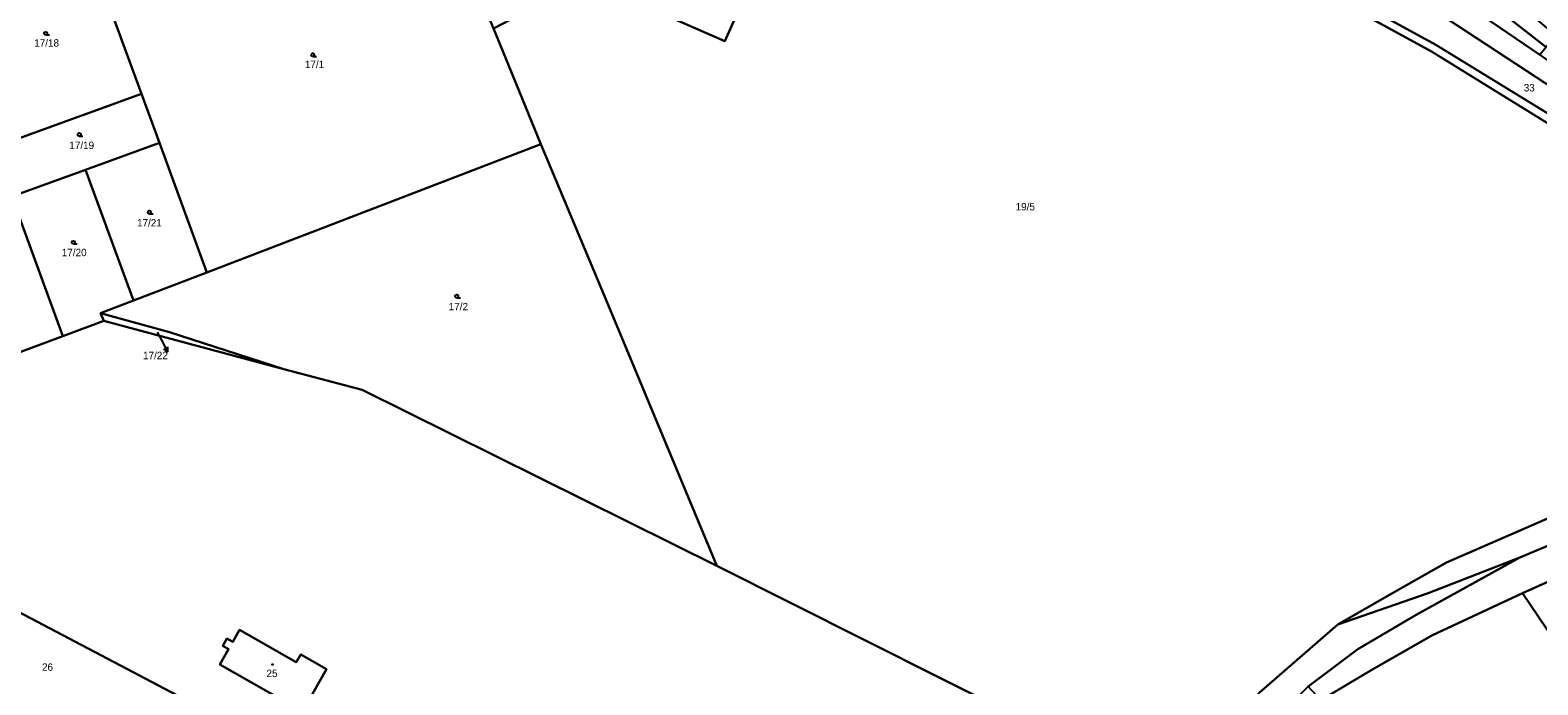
# Model space of a CAD drawing. Extents: x -598233 to -596890, y -1157848 to -1156431.
# Drawn here: x -597711.3 to -597365.8, y -1157143.3 to -1156993.1 of the extents above; entities that cross this region are included whole.
import ezdxf

# ---------------------------------------------------------------- set-up
doc = ezdxf.new("R2010")
doc.units = 0
for name, color, linetype in [('Level 1', 7, 'Continuous'), ('Level 4', 7, 'Continuous'), ('Level 5', 7, 'Continuous'), ('Level 57', 7, 'Continuous'), ('Level 60', 7, 'Continuous'), ('Vrstva 54', 7, 'Continuous'), ('Vrstva 60', 7, 'Continuous')]:
    doc.layers.add(name, color=color, linetype=linetype)

msp = doc.modelspace()

# ---------------------------------------------------------------- linework, layer by layer
at = {"layer": 'Level 1'}
for points in [[(-597605.13, -1156992.76), (-597583.97, -1156981.64), (-597552.14, -1156995.68), (-597530.95, -1156948.08), (-597537.3, -1156932.47), (-597567.64, -1156917.43), (-597571.33, -1156924.06), (-597604.01, -1156938.17), (-597605.74, -1156934.09), (-597606.02, -1156933.03), (-597606.06, -1156931.56)], [(-597316.36, -1157049.69), (-597321.33, -1157045.93), (-597360.03, -1157016.65), (-597390.17, -1156998.02), (-597420.96, -1156981.11), (-597456.97, -1156960.5), (-597484.08, -1156948.02)], [(-597685.78, -1157007.7), (-597698.03, -1156974.14)], [(-597419.12, -1156972.02), (-597386.6, -1156990.52), (-597352.68, -1157012.8), (-597315.03, -1157042.41)], [(-597422.56, -1156978.13), (-597419.84, -1156979.66), (-597389.18, -1156996.46), (-597358.98, -1157014.99), (-597316.57, -1157044.86)], [(-597382.92, -1156982.09), (-597363.87, -1156997)], [(-597385.43, -1156985.04), (-597365.36, -1156998.75)], [(-597605.13, -1156992.76), (-597602.98, -1156997.91), (-597594.26, -1157019.3)], [(-597722.68, -1157011.58), (-597717.05, -1157009.53), (-597713.97, -1157017.98), (-597685.78, -1157007.7)], [(-597685.78, -1157007.7), (-597681.67, -1157018.97)], [(-597698.58, -1157025.14), (-597681.67, -1157018.97)], [(-597681.67, -1157018.97), (-597670.82, -1157048.71)], [(-597670.82, -1157048.71), (-597594.26, -1157019.3)], [(-597553.97, -1157115.98), (-597578.86, -1157056.15), (-597594.26, -1157019.3)], [(-597698.58, -1157025.14), (-597715.49, -1157031.31)], [(-597687.63, -1157055.16), (-597698.58, -1157025.14)], [(-597703.82, -1157063.3), (-597715.49, -1157031.31)], [(-597687.63, -1157055.16), (-597670.82, -1157048.71)], [(-597450.24, -1157168.12), (-597429.64, -1157145.11), (-597411.66, -1157129.43), (-597398.16, -1157121.72), (-597386.77, -1157115.26), (-597350.78, -1157099.58), (-597323.95, -1157090.2), (-597313.81, -1157082.16), (-597315.54, -1157068.55), (-597316.36, -1157049.69)], [(-597695.14, -1157058.05), (-597687.63, -1157055.16)], [(-597703.82, -1157063.3), (-597694.41, -1157059.81)], [(-597653.15, -1157070.87), (-597679.38, -1157062.42), (-597695.14, -1157058.05)], [(-597695.14, -1157058.05), (-597694.41, -1157059.81)], [(-597694.41, -1157059.81), (-597653.15, -1157070.87)], [(-597720.7, -1157069.56), (-597703.82, -1157063.3)], [(-597653.15, -1157070.87), (-597635.19, -1157075.65), (-597553.97, -1157115.98)], [(-597411.66, -1157129.43), (-597398.16, -1157121.72), (-597386.77, -1157115.26), (-597350.78, -1157099.58), (-597323.95, -1157090.2), (-597313.81, -1157082.16)], [(-597307.81, -1157084.74), (-597317.13, -1157092.88), (-597328.8, -1157098.51), (-597346.8, -1157104.38), (-597369.95, -1157114.08)], [(-597787.67, -1157097.14), (-597784.45, -1157098.12), (-597778.12, -1157101.65), (-597767.71, -1157104.1), (-597753.62, -1157107.86), (-597734.65, -1157115.72), (-597662.89, -1157153.43)], [(-597553.97, -1157115.98), (-597451.73, -1157167.37)], [(-597369.95, -1157114.08), (-597393.69, -1157127.25), (-597407.09, -1157135.08), (-597418.47, -1157143.66)], [(-597369.95, -1157114.08), (-597390.96, -1157122.26), (-597411.66, -1157129.43)], [(-597369.32, -1157122.27), (-597359.61, -1157117.9)], [(-597369.32, -1157122.27), (-597389.93, -1157131.92), (-597403.46, -1157139.6), (-597415.52, -1157146.8)], [(-597369.32, -1157122.27), (-597352.91, -1157146.54)], [(-597524.08, -1157216.07), (-597496.65, -1157207.84), (-597474.26, -1157198.23), (-597452.46, -1157170.6), (-597450.24, -1157168.12), (-597429.64, -1157145.11), (-597411.66, -1157129.43)], [(-597663.33, -1157130.69), (-597664.87, -1157133.39), (-597666.24, -1157132.68), (-597667.17, -1157134.32), (-597665.86, -1157135.08), (-597667.81, -1157138.62), (-597653.34, -1157146.86), (-597653.65, -1157147.41), (-597651.41, -1157148.7), (-597651.09, -1157148.13), (-597648.91, -1157149.4), (-597643.39, -1157139.69), (-597649.23, -1157136.35), (-597650.3, -1157138.12), (-597663.33, -1157130.69)]]:
    msp.add_lwpolyline(points, dxfattribs=at)
at = {"layer": 'Level 5'}
for p, q in [((-597707.71, -1156994.23), (-597706.83, -1156994.23)), ((-597646.51, -1156999.18), (-597645.64, -1156999.18)), ((-597700.05, -1157017.47), (-597699.18, -1157017.47)), ((-597683.98, -1157035.24), (-597683.1, -1157035.24)), ((-597701.39, -1157042.17), (-597700.52, -1157042.17)), ((-597613.55, -1157054.54), (-597612.68, -1157054.54))]:
    msp.add_line(p, q, dxfattribs=at)
for centre, radius in [((-597707.71, -1156993.85), 0.375), ((-597646.51, -1156998.8), 0.375), ((-597700.05, -1157017.09), 0.375), ((-597683.98, -1157034.86), 0.375), ((-597701.39, -1157041.79), 0.375), ((-597613.55, -1157054.16), 0.375), ((-597655.76, -1157138.63), 0.09), ((-597655.76, -1157138.63), 0.0521)]:
    msp.add_circle(centre, radius, dxfattribs=at)
at = {"layer": 'Level 57'}
for p, q in [((-597682.16, -1157062.37), (-597681.18, -1157064.24)), ((-597681.18, -1157064.24), (-597679.78, -1157066.89))]:
    msp.add_line(p, q, dxfattribs=at)
msp.add_lwpolyline([(-597679.81, -1157065.77), (-597679.78, -1157066.89), (-597680.69, -1157066.24)], dxfattribs=at)
at = {"layer": 'Level 60'}
for points in [[(-597451.05, -1156953.86), (-597464.61, -1156946.36), (-597548.33, -1156902.86), (-597534.86, -1156896.71), (-597497.72, -1156917.84), (-597462.51, -1156937.89), (-597461.2, -1156938.63), (-597445.67, -1156947.81), (-597407.63, -1156970.82), (-597406.11, -1156971.52), (-597385.43, -1156985.04), (-597365.36, -1156998.75), (-597349.72, -1157010), (-597334.09, -1157022.76), (-597314.86, -1157038.93), (-597313.54, -1157040.04), (-597315.03, -1157042.41), (-597352.68, -1157012.8), (-597386.6, -1156990.52), (-597419.12, -1156972.02)], [(-597610.47, -1156934.81), (-597611.59, -1156933.89), (-597606.97, -1156931.94), (-597606.06, -1156931.56), (-597606.02, -1156933.03), (-597605.74, -1156934.09), (-597604.01, -1156938.17), (-597571.33, -1156924.06), (-597567.64, -1156917.43), (-597537.3, -1156932.47), (-597530.95, -1156948.08), (-597552.14, -1156995.68), (-597583.97, -1156981.64), (-597605.13, -1156992.76), (-597623.77, -1156946.87), (-597620.76, -1156945.63), (-597607.68, -1156939.81), (-597609.79, -1156935.75)], [(-597674.44, -1156965.28), (-597631.15, -1156946.24), (-597625.42, -1156944.15), (-597605.13, -1156992.76), (-597602.98, -1156997.91), (-597594.26, -1157019.3), (-597670.82, -1157048.71), (-597681.67, -1157018.97), (-597685.78, -1157007.7), (-597698.03, -1156974.14), (-597682.05, -1156968.14)], [(-597419.84, -1156979.66), (-597389.18, -1156996.46), (-597358.98, -1157014.99), (-597316.57, -1157044.86), (-597316.36, -1157049.69), (-597321.33, -1157045.93), (-597360.03, -1157016.65), (-597390.17, -1156998.02), (-597420.96, -1156981.11), (-597456.97, -1156960.5), (-597484.08, -1156948.02), (-597453.24, -1156960.9), (-597422.56, -1156978.13)], [(-597732.42, -1156984.88), (-597724.24, -1156983.99), (-597698.03, -1156974.14), (-597685.78, -1157007.7), (-597713.97, -1157017.98), (-597717.05, -1157009.53), (-597722.68, -1157011.58)], [(-597389.18, -1156996.46), (-597419.84, -1156979.66), (-597422.56, -1156978.13), (-597419.12, -1156972.02), (-597386.6, -1156990.52), (-597352.68, -1157012.8), (-597315.03, -1157042.41), (-597316.57, -1157044.86), (-597358.98, -1157014.99)], [(-597363.87, -1156997), (-597382.92, -1156982.09), (-597380, -1156978.65), (-597361.68, -1156994.44)], [(-597365.36, -1156998.75), (-597385.43, -1156985.04), (-597382.92, -1156982.09), (-597363.87, -1156997)], [(-597715.49, -1157031.31), (-597719.6, -1157020.04), (-597722.68, -1157011.58), (-597717.05, -1157009.53), (-597713.97, -1157017.98), (-597685.78, -1157007.7), (-597681.67, -1157018.97), (-597698.58, -1157025.14)], [(-597681.67, -1157018.97), (-597670.82, -1157048.71), (-597687.63, -1157055.16), (-597698.58, -1157025.14)], [(-597635.19, -1157075.65), (-597653.15, -1157070.87), (-597679.38, -1157062.42), (-597695.14, -1157058.05), (-597687.63, -1157055.16), (-597670.82, -1157048.71), (-597594.26, -1157019.3), (-597578.86, -1157056.15), (-597553.97, -1157115.98)], [(-597703.82, -1157063.3), (-597715.49, -1157031.31), (-597698.58, -1157025.14), (-597687.63, -1157055.16), (-597695.14, -1157058.05), (-597694.41, -1157059.81)], [(-597703.82, -1157063.3), (-597720.7, -1157069.56), (-597732.4, -1157037.48), (-597715.49, -1157031.31)], [(-597679.38, -1157062.42), (-597653.15, -1157070.87), (-597694.41, -1157059.81), (-597695.14, -1157058.05)], [(-597307.81, -1157084.74), (-597301.66, -1157087.52), (-597298.35, -1157089.14), (-597305.98, -1157091.3), (-597309.72, -1157094.65), (-597316.07, -1157099.31), (-597317.89, -1157100.18), (-597330.11, -1157105.15), (-597340.32, -1157109.16), (-597349.85, -1157113.62), (-597359.61, -1157117.9), (-597369.32, -1157122.27), (-597389.93, -1157131.92), (-597403.46, -1157139.6), (-597415.52, -1157146.8), (-597418.47, -1157143.66), (-597407.09, -1157135.08), (-597393.69, -1157127.25), (-597369.95, -1157114.08), (-597346.8, -1157104.38), (-597328.8, -1157098.51), (-597317.13, -1157092.88)], [(-597313.81, -1157082.16), (-597307.81, -1157084.74), (-597317.13, -1157092.88), (-597328.8, -1157098.51), (-597346.8, -1157104.38), (-597369.95, -1157114.08), (-597390.96, -1157122.26), (-597411.66, -1157129.43), (-597398.16, -1157121.72), (-597386.77, -1157115.26), (-597350.78, -1157099.58), (-597323.95, -1157090.2)], [(-597452.46, -1157170.6), (-597450.24, -1157168.12), (-597429.64, -1157145.11), (-597411.66, -1157129.43), (-597390.96, -1157122.26), (-597369.95, -1157114.08), (-597393.69, -1157127.25), (-597407.09, -1157135.08), (-597418.47, -1157143.66), (-597425.29, -1157150.48), (-597465.75, -1157196.15), (-597476.19, -1157204.35), (-597475.96, -1157204.86), (-597480.59, -1157207.63), (-597507.42, -1157213.91), (-597524.08, -1157216.07), (-597496.65, -1157207.84), (-597474.26, -1157198.23)], [(-597344.41, -1157142.92), (-597352.91, -1157146.54), (-597369.32, -1157122.27), (-597359.61, -1157117.9)], [(-597403.46, -1157139.6), (-597389.93, -1157131.92), (-597369.32, -1157122.27), (-597352.91, -1157146.54), (-597351.85, -1157148.1), (-597368.85, -1157157.16), (-597381.69, -1157166.63), (-597381.96, -1157166.26), (-597401.12, -1157180.72), (-597410, -1157194.72), (-597411.46, -1157197.37), (-597419.9, -1157203.55), (-597411.62, -1157189.83), (-597434.59, -1157167.79), (-597422.79, -1157153.6), (-597415.52, -1157146.8)], [(-597664.87, -1157133.39), (-597663.33, -1157130.69), (-597650.3, -1157138.12), (-597649.23, -1157136.35), (-597643.39, -1157139.69), (-597648.91, -1157149.4), (-597651.09, -1157148.13), (-597651.41, -1157148.7), (-597653.65, -1157147.41), (-597653.34, -1157146.86), (-597667.81, -1157138.62), (-597665.86, -1157135.08), (-597667.17, -1157134.32), (-597666.24, -1157132.68)], [(-597663.33, -1157130.69), (-597664.87, -1157133.39), (-597666.24, -1157132.68), (-597667.17, -1157134.32), (-597665.86, -1157135.08), (-597667.81, -1157138.62), (-597653.34, -1157146.86), (-597653.65, -1157147.41), (-597651.41, -1157148.7), (-597651.09, -1157148.13), (-597648.91, -1157149.4), (-597643.39, -1157139.69), (-597649.23, -1157136.35), (-597650.3, -1157138.12)]]:
    msp.add_lwpolyline(points, close=True, dxfattribs=at)
for points in [[(-597583.97, -1156981.64), (-597552.14, -1156995.68), (-597530.95, -1156948.08)], [(-597420.96, -1156981.11), (-597390.17, -1156998.02), (-597360.03, -1157016.65)], [(-597451.73, -1157167.37), (-597553.97, -1157115.98), (-597578.86, -1157056.15), (-597594.26, -1157019.3), (-597602.98, -1156997.91), (-597605.13, -1156992.76)], [(-597775.68, -1157089.95), (-597754.46, -1157082.08), (-597737.58, -1157075.82), (-597720.7, -1157069.56), (-597703.82, -1157063.3), (-597694.41, -1157059.81), (-597653.15, -1157070.87), (-597635.19, -1157075.65), (-597553.97, -1157115.98), (-597451.73, -1157167.37)], [(-597662.89, -1157153.43), (-597734.65, -1157115.72), (-597753.62, -1157107.86), (-597767.71, -1157104.1), (-597778.12, -1157101.65), (-597784.45, -1157098.12), (-597787.67, -1157097.14), (-597787.28, -1157095.08), (-597773.8, -1157097.38), (-597772.83, -1157092.01), (-597786.28, -1157089.71), (-597786.06, -1157088.56), (-597790.67, -1157087.7), (-597791.19, -1157090.49), (-597796.46, -1157089.52), (-597796.23, -1157086.48)], [(-597350.78, -1157099.58), (-597386.77, -1157115.26), (-597398.16, -1157121.72), (-597411.66, -1157129.43), (-597429.64, -1157145.11)], [(-597734.65, -1157115.72), (-597662.89, -1157153.43)]]:
    msp.add_lwpolyline(points, dxfattribs=at)
at = {"layer": 'Vrstva 54'}
for p, q in [((-597350.78, -1157099.58), (-597386.77, -1157115.26)), ((-597386.77, -1157115.26), (-597398.16, -1157121.72)), ((-597398.16, -1157121.72), (-597411.66, -1157129.43)), ((-597411.66, -1157129.43), (-597429.64, -1157145.11))]:
    msp.add_line(p, q, dxfattribs=at)
at = {"layer": 'Vrstva 60'}
for points in [[(-597350.78, -1157099.58), (-597386.77, -1157115.26), (-597398.16, -1157121.72), (-597411.66, -1157129.43), (-597429.64, -1157145.11)], [(-597429.64, -1157145.11), (-597411.66, -1157129.43), (-597398.16, -1157121.72), (-597386.77, -1157115.26), (-597350.78, -1157099.58)]]:
    msp.add_lwpolyline(points, dxfattribs=at)

# ---------------------------------------------------------------- texts
at = {"layer": 'Level 4'}
for s, height, p in [('17/18', 1.7, (-597710.36, -1156996.91)), ('17/1', 1.7, (-597648.35, -1157001.83)), ('33', 1.7, (-597369.03, -1157007.19)), ('17/19', 1.7, (-597702.31, -1157020.39)), ('19/5', 1.7, (-597485.47, -1157034.47)), ('17/21', 1.7, (-597686.8, -1157038.16)), ('17/20', 1.7, (-597704.04, -1157044.97)), ('17/2', 1.7, (-597615.37, -1157057.38)), ('17/22', 0.1, (-597682.16, -1157062.37)), ('26', 1.7, (-597708.57, -1157140.07)), ('25', 1.7, (-597657.12, -1157141.51))]:
    msp.add_text(s, height=height, dxfattribs=at).set_placement(p)
at = {"layer": 'Level 57'}
msp.add_text('17/22', height=1.7, dxfattribs=at).set_placement((-597685.42, -1157068.59))

doc.saveas('drawing.dxf')
